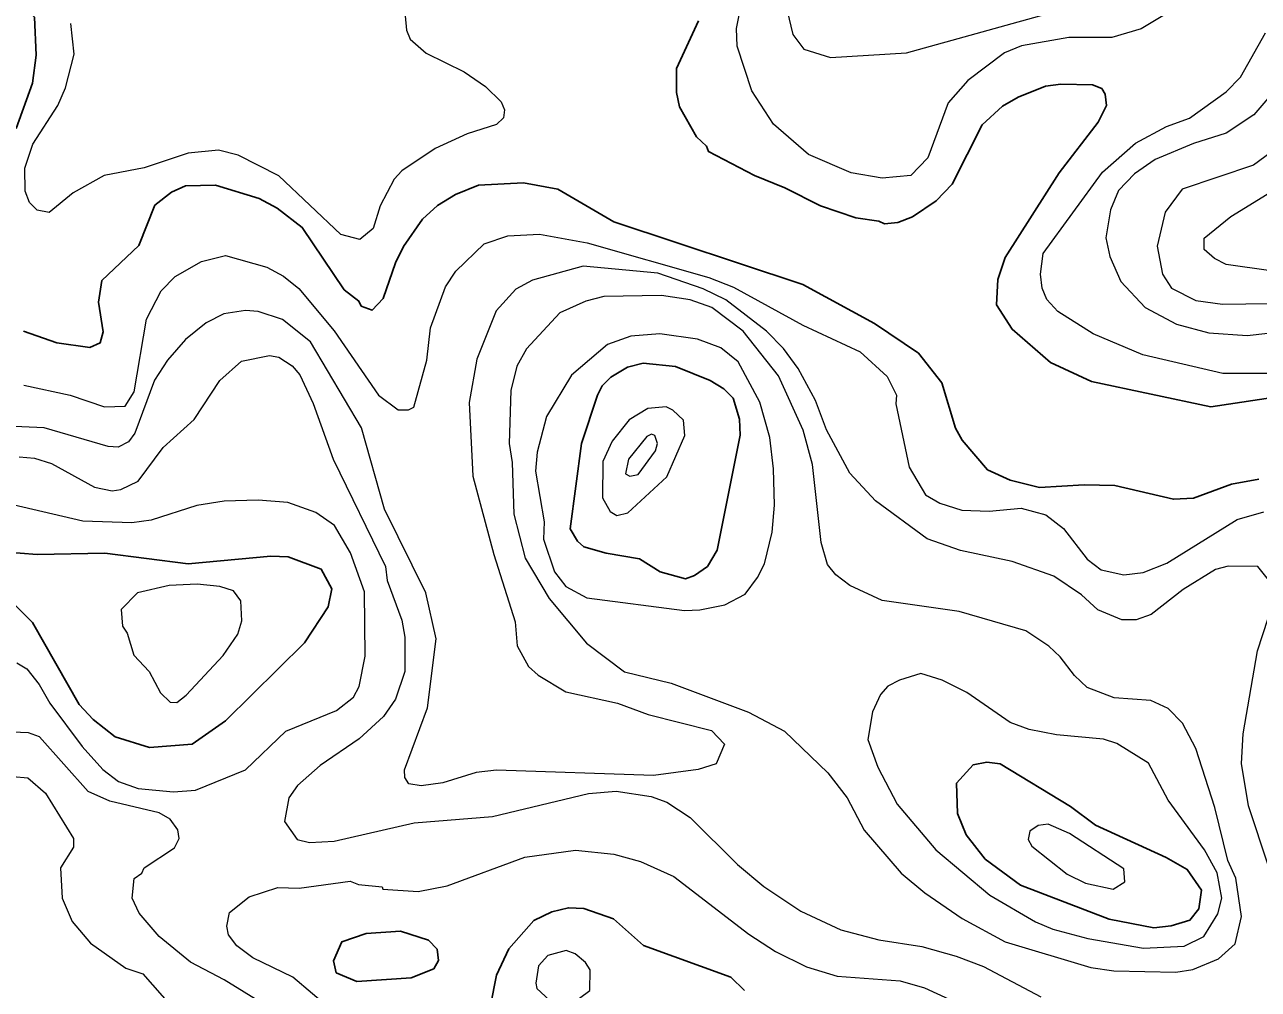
# Model space of a CAD drawing. Extents: x 673.3 to 698.5, y 6984.3 to 7012.3.
# Drawn here: x 677.316 to 678.607, y 6997.77 to 6998.78 of the extents above; entities that cross this region are included whole.
import ezdxf

# ---------------------------------------------------------------- set-up
doc = ezdxf.new("R2010")
doc.units = 0
doc.header["$LTSCALE"] = 0.032
doc.layers.add('1', color=7, linetype='Continuous', lineweight=25)
doc.layers.add('2', color=7, linetype='Continuous', lineweight=13)

msp = doc.modelspace()

# ---------------------------------------------------------------- linework, layer by layer
at = {"layer": '1'}
for points in [[(677.2728, 6998.8438), (677.326, 6998.7881), (677.3276, 6998.7482), (677.3236, 6998.719), (677.3065, 6998.6716)], [(678.6336, 6998.3915), (678.5571, 6998.3802), (678.4324, 6998.4066), (678.3893, 6998.4266), (678.3491, 6998.4613), (678.333, 6998.4871), (678.3342, 6998.5133), (678.3421, 6998.5366), (678.3984, 6998.625), (678.4393, 6998.6783), (678.4481, 6998.6956), (678.4466, 6998.7075), (678.443, 6998.7133), (678.4332, 6998.7172), (678.4003, 6998.7181), (678.3843, 6998.7158), (678.3557, 6998.7044), (678.339, 6998.6948), (678.3178, 6998.6755), (678.2864, 6998.6133), (678.2696, 6998.5957), (678.2449, 6998.579), (678.2297, 6998.5731), (678.2157, 6998.5716), (678.2096, 6998.5747), (678.1857, 6998.5781), (678.1487, 6998.5906), (678.1114, 6998.6096), (678.0795, 6998.6223), (678.0314, 6998.6474), (678.0294, 6998.6531), (678.0189, 6998.6629), (678.0012, 6998.6944), (677.9979, 6998.7094), (677.9979, 6998.7343), (678.0209, 6998.7843)], [(677.3142, 6998.4595), (677.3492, 6998.4472), (677.3836, 6998.4422), (677.3946, 6998.4472), (677.3976, 6998.4586), (677.3929, 6998.4899), (677.3963, 6998.5124), (677.4352, 6998.549), (677.4517, 6998.5912), (677.4694, 6998.6048), (677.484, 6998.6114), (677.5152, 6998.6122), (677.5609, 6998.5982), (677.5799, 6998.5882), (677.6062, 6998.568), (677.65, 6998.5025), (677.6654, 6998.4909), (677.6678, 6998.4857), (677.6794, 6998.4813), (677.6909, 6998.4936), (677.7037, 6998.531), (677.7122, 6998.5481), (677.732, 6998.5766), (677.7478, 6998.591), (677.7665, 6998.6024), (677.7905, 6998.6122), (677.8377, 6998.6147), (677.8736, 6998.608), (677.9322, 6998.5738), (678.13, 6998.5082), (678.2053, 6998.4674), (678.2511, 6998.4363), (678.2755, 6998.4053), (678.2901, 6998.3577), (678.2971, 6998.3453), (678.3235, 6998.3141), (678.347, 6998.3035), (678.3779, 6998.2955), (678.4247, 6998.2986), (678.4567, 6998.2978), (678.518, 6998.2833), (678.539, 6998.2845), (678.5789, 6998.2992), (678.6075, 6998.3043)], [(677.3013, 6998.1766), (677.3237, 6998.1543), (677.3725, 6998.0686), (677.3871, 6998.0527), (677.4102, 6998.0346), (677.4462, 6998.0235), (677.4908, 6998.0268), (677.5258, 6998.0515), (677.6084, 6998.1331), (677.6332, 6998.1706), (677.637, 6998.1895), (677.626, 6998.2102), (677.5915, 6998.2229), (677.5733, 6998.2237), (677.4866, 6998.2157), (677.3996, 6998.227), (677.3286, 6998.2254), (677.2748, 6998.2296)], [(677.8033, 6997.7533), (677.8094, 6997.7852), (677.8225, 6997.8127), (677.8486, 6997.8424), (677.8673, 6997.8512), (677.8847, 6997.8556), (677.901, 6997.8548), (677.9319, 6997.8439), (677.9632, 6997.816), (678.0549, 6997.783), (678.0691, 6997.769)]]:
    msp.add_lwpolyline(points, dxfattribs=at)
for points in [[(677.959, 6998.2211), (677.9808, 6998.2075), (678.0073, 6998.2002), (678.0169, 6998.2036), (678.0302, 6998.213), (678.0406, 6998.23), (678.0647, 6998.3505), (678.0638, 6998.3671), (678.0571, 6998.3892), (678.0473, 6998.399), (678.0332, 6998.4077), (677.9968, 6998.4225), (677.9629, 6998.4257), (677.9467, 6998.4216), (677.929, 6998.4112), (677.92, 6998.4022), (677.9153, 6998.3925), (677.8983, 6998.3417), (677.8867, 6998.2524), (677.8943, 6998.2395), (677.901, 6998.2336), (677.9241, 6998.227)], [(678.4366, 6997.9421), (678.4105, 6997.9617), (678.3366, 6998.0063), (678.3228, 6998.0079), (678.3083, 6998.0054), (678.2911, 6997.9861), (678.2919, 6997.9544), (678.301, 6997.932), (678.3209, 6997.9066), (678.3581, 6997.8791), (678.4509, 6997.8436), (678.4974, 6997.8346), (678.5156, 6997.8366), (678.5353, 6997.8425), (678.5448, 6997.8545), (678.5476, 6997.874), (678.5326, 6997.8957), (678.5106, 6997.9083)], [(677.7439, 6997.7916), (677.7486, 6997.8003), (677.7474, 6997.8121), (677.7384, 6997.8217), (677.7088, 6997.8312), (677.6729, 6997.8288), (677.6474, 6997.82), (677.6388, 6997.8002), (677.6417, 6997.7876), (677.6633, 6997.7784), (677.7202, 6997.7824)]]:
    msp.add_lwpolyline(points, close=True, dxfattribs=at)
at = {"layer": '2'}
for points in [[(677.7129, 6998.8006), (677.7151, 6998.7745), (677.719, 6998.765), (677.7359, 6998.7505), (677.7756, 6998.731), (677.7981, 6998.7155), (677.8145, 6998.6994), (677.8178, 6998.6912), (677.8168, 6998.6829), (677.8094, 6998.6756), (677.7788, 6998.6659), (677.7453, 6998.6508), (677.7102, 6998.6274), (677.7022, 6998.6186), (677.6877, 6998.5906), (677.6802, 6998.5669), (677.6665, 6998.5553), (677.6466, 6998.5606), (677.5815, 6998.6221), (677.5389, 6998.6438), (677.5185, 6998.6488), (677.4866, 6998.6458), (677.4407, 6998.6303), (677.3987, 6998.6225), (677.3662, 6998.6042), (677.3411, 6998.5837), (677.3285, 6998.5862), (677.3206, 6998.594), (677.3161, 6998.6059), (677.3156, 6998.6299), (677.3242, 6998.6551), (677.3501, 6998.6955), (677.3584, 6998.714), (677.3675, 6998.7495), (677.3637, 6998.7814)], [(678.5158, 6998.7948), (678.4843, 6998.776), (678.4537, 6998.767), (678.4085, 6998.7669), (678.3589, 6998.758), (678.3413, 6998.7509), (678.3029, 6998.7218), (678.2822, 6998.6983), (678.2609, 6998.6407), (678.2431, 6998.6222), (678.2131, 6998.6196), (678.1808, 6998.6253), (678.1362, 6998.6445), (678.0993, 6998.676), (678.0767, 6998.711), (678.0615, 6998.7577), (678.0607, 6998.7763), (678.0659, 6998.8026)], [(678.1136, 6998.7947), (678.1198, 6998.77), (678.1312, 6998.7545), (678.1592, 6998.7459), (678.2388, 6998.7507), (678.3971, 6998.7947)], [(678.622, 6998.4152), (678.5698, 6998.4152), (678.486, 6998.4346), (678.4339, 6998.4565), (678.3972, 6998.4798), (678.3854, 6998.4924), (678.3806, 6998.5043), (678.3791, 6998.5192), (678.3816, 6998.5408), (678.444, 6998.6258), (678.4784, 6998.6561), (678.5107, 6998.6735), (678.5348, 6998.6825), (678.5734, 6998.7098), (678.5882, 6998.7254), (678.6146, 6998.7716)], [(678.6294, 6998.7178), (678.6024, 6998.6858), (678.5733, 6998.6666), (678.5391, 6998.656), (678.4988, 6998.639), (678.4773, 6998.6241), (678.4607, 6998.6068), (678.4522, 6998.5863), (678.4474, 6998.5571), (678.4516, 6998.5376)], [(678.6336, 6998.6567), (678.6019, 6998.6332), (678.5272, 6998.6079), (678.5095, 6998.584), (678.5012, 6998.5484), (678.5067, 6998.519), (678.516, 6998.5045), (678.5417, 6998.4915), (678.5694, 6998.4876)], [(678.62, 6998.5227), (678.5734, 6998.5292), (678.5611, 6998.5353), (678.5504, 6998.545), (678.5501, 6998.5568), (678.5781, 6998.5793), (678.6298, 6998.6113)], [(677.3146, 6998.4028), (677.3632, 6998.3924), (677.399, 6998.3801), (677.4208, 6998.381), (677.4302, 6998.3959), (677.443, 6998.4718), (677.4584, 6998.5017), (677.4732, 6998.5167), (677.5006, 6998.5324), (677.5257, 6998.5387), (677.569, 6998.5265), (677.5864, 6998.5171), (677.6027, 6998.504), (677.6397, 6998.4597), (677.6861, 6998.3923), (677.7064, 6998.3771), (677.7172, 6998.3769), (677.7228, 6998.3797), (677.7364, 6998.4289), (677.7405, 6998.4629), (677.7562, 6998.5058), (677.767, 6998.5223), (677.7964, 6998.5509), (677.8212, 6998.5592), (677.8544, 6998.5608), (677.9042, 6998.5519)], [(677.9042, 6998.5519), (678.0319, 6998.5156), (678.0576, 6998.5054), (678.1302, 6998.4657), (678.19, 6998.4377), (678.2183, 6998.4119), (678.2282, 6998.3923), (678.2276, 6998.3833), (678.2413, 6998.3169), (678.2587, 6998.2879), (678.2735, 6998.2793), (678.2965, 6998.2718), (678.3251, 6998.271), (678.3586, 6998.2742), (678.3845, 6998.267), (678.4031, 6998.2526), (678.4277, 6998.2208), (678.4425, 6998.2095), (678.4662, 6998.2042), (678.4864, 6998.2068), (678.5113, 6998.2163), (678.5849, 6998.2623), (678.6126, 6998.2703)], [(678.4516, 6998.5376), (678.4631, 6998.5115), (678.4884, 6998.484), (678.5212, 6998.4666), (678.555, 6998.4576), (678.5954, 6998.455), (678.6539, 6998.4616)], [(678.6176, 6998.1989), (678.6065, 6998.2128), (678.5754, 6998.2133), (678.5622, 6998.2098), (678.5283, 6998.1889), (678.4949, 6998.1628), (678.4792, 6998.157), (678.464, 6998.157), (678.4388, 6998.1675), (678.422, 6998.1832), (678.393, 6998.2028), (678.3494, 6998.2181), (678.2953, 6998.2298), (678.2604, 6998.2419), (678.2061, 6998.2818), (678.1794, 6998.3107), (678.1548, 6998.3562), (678.1435, 6998.3869), (678.1253, 6998.4202), (678.11, 6998.4413), (678.0921, 6998.4592), (678.0495, 6998.4922), (678.0259, 6998.5037), (677.9782, 6998.52), (677.9003, 6998.5273), (677.847, 6998.5127), (677.8297, 6998.5033), (677.8092, 6998.4805), (677.7889, 6998.43), (677.7809, 6998.3848), (677.7847, 6998.3077), (677.8066, 6998.2255), (677.829, 6998.1549), (677.8312, 6998.13), (677.843, 6998.1084), (677.8532, 6998.099), (677.8821, 6998.0818), (677.9361, 6998.0699), (677.9683, 6998.058)], [(678.5694, 6998.4876), (678.6182, 6998.4885)], [(677.9683, 6998.058), (678.0345, 6998.0413), (678.0481, 6998.027), (678.0393, 6998.0064), (678.0204, 6998.0005), (677.9737, 6997.9941), (677.8095, 6997.9997), (677.7883, 6997.9973), (677.7534, 6997.9863), (677.7305, 6997.9834), (677.7176, 6997.9854), (677.7136, 6997.9919), (677.7133, 6998.0001), (677.7373, 6998.0648), (677.7462, 6998.1371), (677.7354, 6998.1853), (677.6923, 6998.2729), (677.6682, 6998.3582), (677.6146, 6998.4482), (677.5853, 6998.4715), (677.5601, 6998.4799), (677.5468, 6998.481), (677.5241, 6998.4776), (677.5055, 6998.4682), (677.4838, 6998.4507), (677.4649, 6998.4291), (677.4516, 6998.4081), (677.431, 6998.3525), (677.4242, 6998.3434), (677.4135, 6998.3378), (677.403, 6998.3385), (677.3361, 6998.3581), (677.2808, 6998.3606)], [(677.3885, 6998.2961), (677.4073, 6998.2922), (677.4162, 6998.2935), (677.4344, 6998.3022), (677.4605, 6998.3377), (677.4928, 6998.3668), (677.5197, 6998.4076), (677.5424, 6998.4279), (677.5718, 6998.4338), (677.5817, 6998.4322), (677.5956, 6998.4232), (677.6035, 6998.4137), (677.6174, 6998.3836), (677.6385, 6998.3253), (677.6932, 6998.2131), (677.6951, 6998.1983), (677.7104, 6998.1569), (677.7136, 6998.139), (677.7135, 6998.1031), (677.7039, 6998.0742), (677.6911, 6998.0558), (677.6658, 6998.0325), (677.6249, 6998.0047), (677.6013, 6997.9835), (677.5921, 6997.9707), (677.5875, 6997.9461), (677.6008, 6997.9271), (677.6138, 6997.9241), (677.6394, 6997.9255), (677.7234, 6997.9444), (677.8053, 6997.951), (677.9057, 6997.9753), (677.9349, 6997.9777), (677.9713, 6997.972), (677.9876, 6997.9662), (678.0123, 6997.9503), (678.0617, 6997.901), (678.0892, 6997.8778), (678.128, 6997.852), (678.1699, 6997.8325), (678.2098, 6997.822), (678.2547, 6997.8149), (678.2908, 6997.8049), (678.3191, 6997.794), (678.3792, 6997.7622)], [(677.3097, 6998.3279), (677.326, 6998.3263), (677.3437, 6998.3207), (677.3885, 6998.2961)], [(677.3075, 6998.112), (677.3177, 6998.1058), (677.3308, 6998.0895), (677.3419, 6998.07), (677.3758, 6998.0243), (677.3972, 6998.0003), (677.4136, 6997.9879), (677.4343, 6997.9806), (677.4715, 6997.977), (677.4944, 6997.9788), (677.5466, 6997.9999), (677.589, 6998.0404), (677.6418, 6998.0623), (677.6597, 6998.0761), (677.6657, 6998.0872), (677.6721, 6998.1189), (677.6713, 6998.1863), (677.6565, 6998.2273), (677.6398, 6998.2559), (677.6203, 6998.2696), (677.5909, 6998.28), (677.56, 6998.2823), (677.5245, 6998.2815), (677.4958, 6998.2767), (677.4481, 6998.2616), (677.4276, 6998.2588), (677.3763, 6998.2604), (677.303, 6998.2775)], [(678.6177, 6997.8993), (678.5966, 6997.9624), (678.5892, 6998.0068), (678.5912, 6998.0379), (678.606, 6998.1248), (678.6173, 6998.159)], [(677.4725, 6997.9185), (677.4773, 6997.928), (677.4758, 6997.9372), (677.4677, 6997.9485), (677.4563, 6997.9549), (677.4048, 6997.9671), (677.382, 6997.9774), (677.3312, 6998.0346), (677.3195, 6998.0388), (677.3027, 6998.0396)], [(677.3032, 6997.9932), (677.3187, 6997.9918), (677.3373, 6997.9755), (677.3666, 6997.9283), (677.3665, 6997.9189), (677.3531, 6997.8973), (677.3549, 6997.8656), (677.3652, 6997.8411), (677.3844, 6997.8185), (677.4216, 6997.7924), (677.4391, 6997.7863), (677.4922, 6997.7262)], [(677.6126, 6997.7258), (677.5245, 6997.78), (677.4892, 6997.7985), (677.4563, 6997.8256), (677.4353, 6997.8501), (677.4279, 6997.8657), (677.4302, 6997.8863), (677.4381, 6997.892), (677.4408, 6997.8974), (677.4725, 6997.9185)], [(677.6375, 6997.748), (677.5963, 6997.7831), (677.5544, 6997.8033), (677.5378, 6997.8158), (677.529, 6997.8271), (677.5272, 6997.8364), (677.5298, 6997.8507), (677.5506, 6997.8669), (677.5807, 6997.8769), (677.6029, 6997.876), (677.6563, 6997.8834), (677.6651, 6997.8801), (677.6897, 6997.8776), (677.6904, 6997.8751), (677.7273, 6997.8726), (677.7579, 6997.8785), (677.8391, 6997.9085), (677.8922, 6997.9158), (677.9322, 6997.9118), (677.9602, 6997.904), (677.9952, 6997.8884), (678.0736, 6997.8279), (678.1016, 6997.8099), (678.1338, 6997.7939), (678.1659, 6997.784), (678.2319, 6997.779), (678.2575, 6997.7718), (678.2832, 6997.7598)]]:
    msp.add_lwpolyline(points, dxfattribs=at)
for points in [[(678.4278, 6998.0864), (678.4144, 6998.0987), (678.3995, 6998.1185), (678.3876, 6998.1297), (678.3635, 6998.1455), (678.2938, 6998.1659), (678.2131, 6998.1775), (678.1794, 6998.193), (678.1648, 6998.2041), (678.1559, 6998.215), (678.1494, 6998.2382), (678.1404, 6998.3198), (678.1306, 6998.3557), (678.1047, 6998.4125), (678.0677, 6998.4593), (678.035, 6998.4843), (678.0123, 6998.4923), (677.9822, 6998.4966), (677.9219, 6998.4957), (677.9029, 6998.4909), (677.8757, 6998.4785), (677.8407, 6998.441), (677.8307, 6998.4226), (677.8245, 6998.3974), (677.8227, 6998.3417), (677.826, 6998.3218), (677.8277, 6998.2678), (677.8393, 6998.2216), (677.8645, 6998.1795), (677.9035, 6998.1325), (677.9435, 6998.1025), (677.9922, 6998.0909), (678.0731, 6998.0603), (678.1109, 6998.0406), (678.1562, 6997.9969), (678.1766, 6997.9707), (678.1944, 6997.9369), (678.233, 6997.8918), (678.2577, 6997.8712), (678.2968, 6997.8442), (678.3419, 6997.8201), (678.4317, 6997.793), (678.4558, 6997.7897), (678.5205, 6997.7881), (678.5384, 6997.791), (678.5652, 6997.8023), (678.5828, 6997.8178), (678.5892, 6997.8463), (678.5834, 6997.8866), (678.5751, 6997.9051), (678.5613, 6997.9605), (678.5414, 6998.0224), (678.5275, 6998.0489), (678.5125, 6998.0641), (678.4944, 6998.0728), (678.4562, 6998.0756)], [(678.0062, 6998.1668), (678.0222, 6998.1674), (678.0486, 6998.1728), (678.0696, 6998.1841), (678.0828, 6998.2014), (678.09, 6998.2159), (678.0981, 6998.2488), (678.1004, 6998.2773), (678.0995, 6998.3151), (678.0955, 6998.3481), (678.085, 6998.385), (678.0624, 6998.4271), (678.0443, 6998.442), (678.0197, 6998.451), (677.9804, 6998.4567), (677.9501, 6998.4543), (677.9257, 6998.4453), (677.8878, 6998.4132), (677.8618, 6998.3701), (677.8521, 6998.3327), (677.8504, 6998.3129), (677.8594, 6998.2596), (677.8588, 6998.2414), (677.8701, 6998.2075), (677.8822, 6998.1921), (677.904, 6998.1802)], [(677.9877, 6998.3069), (678.0067, 6998.35), (678.0051, 6998.3661), (677.9941, 6998.3766), (677.9869, 6998.38), (677.968, 6998.3785), (677.9485, 6998.3664), (677.9304, 6998.3442), (677.9206, 6998.323), (677.9205, 6998.2847), (677.9283, 6998.2707), (677.9354, 6998.2662), (677.9471, 6998.269)], [(677.9758, 6998.334), (677.9779, 6998.3418), (677.9752, 6998.3501), (677.9716, 6998.3514), (677.9668, 6998.349), (677.9478, 6998.3254), (677.9445, 6998.3101), (677.9491, 6998.3075), (677.9579, 6998.3093)], [(677.5232, 6998.1197), (677.5388, 6998.1422), (677.5427, 6998.1559), (677.5419, 6998.1771), (677.534, 6998.1873), (677.5198, 6998.1919), (677.496, 6998.1944), (677.4667, 6998.1929), (677.4338, 6998.1854), (677.4167, 6998.1678), (677.4178, 6998.1505), (677.4229, 6998.1431), (677.4297, 6998.1202), (677.4459, 6998.103), (677.4578, 6998.0807), (677.4678, 6998.0708), (677.4747, 6998.0707), (677.4845, 6998.0783)], [(678.4587, 6998.0275), (678.445, 6998.0323), (678.3958, 6998.0368), (678.3671, 6998.0421), (678.347, 6998.0496), (678.3019, 6998.0811), (678.2759, 6998.0941), (678.2537, 6998.1008), (678.2312, 6998.094), (678.2192, 6998.0876), (678.2114, 6998.0789), (678.2031, 6998.0607), (678.1982, 6998.0317), (678.2086, 6998.0028), (678.229, 6997.9642), (678.2694, 6997.9164), (678.3259, 6997.8688), (678.3736, 6997.8408), (678.392, 6997.8332), (678.4285, 6997.8235), (678.4867, 6997.8133), (678.5292, 6997.8154), (678.5498, 6997.8254), (678.5647, 6997.8492), (678.5687, 6997.8657), (678.5638, 6997.8921), (678.5507, 6997.9162), (678.5126, 6997.9683), (678.4921, 6998.007)], [(678.4092, 6997.9333), (678.3869, 6997.9432), (678.3764, 6997.9418), (678.3676, 6997.9359), (678.3661, 6997.9272), (678.3699, 6997.92), (678.4069, 6997.8908), (678.4262, 6997.8812), (678.4549, 6997.8751), (678.4673, 6997.8826), (678.466, 6997.8963)], [(677.9074, 6997.7905), (677.9028, 6997.7984), (677.8919, 6997.8074), (677.8825, 6997.8107), (677.8633, 6997.8056), (677.8536, 6997.7948), (677.8505, 6997.7766), (677.8518, 6997.7711), (677.865, 6997.7589), (677.8824, 6997.758), (677.8965, 6997.761), (677.9071, 6997.7691)]]:
    msp.add_lwpolyline(points, close=True, dxfattribs=at)

doc.saveas('drawing.dxf')
